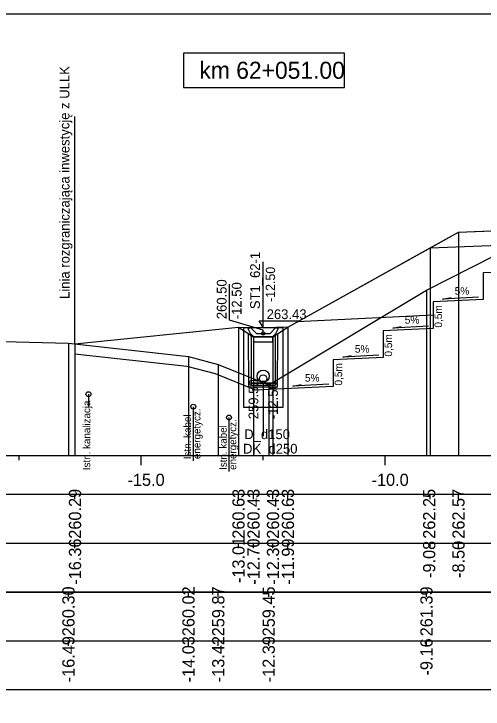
# Model space of a CAD drawing. Extents: x 6516023 to 6560129, y 5513077 to 5529206.
# Drawn here: x 6519668.11 to 6519677.72, y 5514498.91 to 5514513.16 of the extents above; entities that cross this region are included whole.
import ezdxf

# ---------------------------------------------------------------- set-up
doc = ezdxf.new("R2010")
doc.units = 0
for name, color, linetype in [('IR_default', 7, 'Continuous'), ('TOR_PRZEK_P-kable', 7, 'Continuous'), ('TOR_PRZEK_P-odwodnienie', 7, 'Continuous'), ('TOR_PRZEK_P-schodkowanie+wymiana', 7, 'Continuous'), ('TOR_PRZEK_P-tabelka istniejace', 7, 'Continuous'), ('TOR_PRZEK_P-tabelka projektowane', 7, 'Continuous'), ('TOR_PRZEK_P-teren istniejacy', 7, 'Continuous'), ('TOR_PRZEK_P-uklad odniesienia', 7, 'Continuous'), ('TOR_PRZEK_P-warstwa ochronna I', 7, 'Continuous'), ('TOR_PRZEK_P-warstwa ochronna II', 7, 'Continuous'), ('TOR_PS_T-granica PKP-projektowana', 7, 'Continuous'), ('TOR_PS_T-skarpy projektowane', 7, 'Continuous'), ('TOR_RAMKI-ramka+tabelka 1', 7, 'Continuous')]:
    doc.layers.add(name, color=color, linetype=linetype)

msp = doc.modelspace()

# ---------------------------------------------------------------- linework, layer by layer
at = {"layer": 'IR_default'}
msp.add_lwpolyline([(6519669.357, 5514506.392), (6519672.706, 5514506.737), (6519673.013, 5514506.536), (6519673.413, 5514506.536), (6519673.719, 5514506.737), (6519676.632, 5514508.358), (6519677.213, 5514508.681), (6519677.381, 5514508.687), (6519678.373, 5514508.727), (6519678.53, 5514508.832), (6519679.463, 5514509.454), (6519679.969, 5514509.454), (6519682.963, 5514509.454), (6519683.818, 5514509.454), (6519683.963, 5514509.454), (6519684.469, 5514509.454), (6519687.463, 5514509.454), (6519689.43, 5514509.454), (6519689.763, 5514509.454), (6519690.269, 5514509.454)], dxfattribs=at)
at = {"layer": 'TOR_PRZEK_P-kable'}
for p, q in [((6519669.632, 5514505.361), (6519669.632, 5514505.091)), ((6519671.78, 5514505.105), (6519671.78, 5514503.995)), ((6519672.512, 5514504.884), (6519672.512, 5514503.774))]:
    msp.add_line(p, q, dxfattribs=at)
for centre in [(6519669.632, 5514505.361), (6519671.78, 5514505.105), (6519672.512, 5514504.884)]:
    msp.add_circle(centre, 0.05, dxfattribs=at)
at = {"layer": 'TOR_PRZEK_P-odwodnienie'}
for p, q in [((6519673.213, 5514506.725), (6519673.213, 5514508.075)), ((6519673.213, 5514506.725), (6519673.13, 5514506.863)), ((6519673.13, 5514506.863), (6519673.97, 5514506.863)), ((6519672.905, 5514506.701), (6519672.953, 5514506.725)), ((6519673.073, 5514506.606), (6519672.953, 5514506.725)), ((6519673.353, 5514506.606), (6519673.473, 5514506.725)), ((6519673.473, 5514506.725), (6519673.52, 5514506.701)), ((6519672.918, 5514505.507), (6519672.914, 5514506.601)), ((6519673.023, 5514506.536), (6519673.403, 5514506.536)), ((6519673.073, 5514506.606), (6519673.353, 5514506.606)), ((6519673.508, 5514505.507), (6519673.511, 5514506.6)), ((6519673.508, 5514505.586), (6519672.917, 5514505.586)), ((6519673.508, 5514505.506), (6519672.918, 5514505.506)), ((6519673.213, 5514505.606), (6519673.213, 5514504.671)), ((6519673.213, 5514505.606), (6519673.213, 5514504.502))]:
    msp.add_line(p, q, dxfattribs=at)
for points in [[(6519673.213, 5514506.606), (6519673.213, 5514506.673), (6519672.524, 5514506.877), (6519672.524, 5514507.615)], [(6519672.706, 5514506.737), (6519672.953, 5514506.725)], [(6519672.813, 5514505.756), (6519672.813, 5514506.725), (6519673.613, 5514506.725), (6519673.613, 5514505.086), (6519672.813, 5514505.086), (6519672.813, 5514505.756)], [(6519672.953, 5514506.606), (6519672.905, 5514506.701)], [(6519673.719, 5514506.737), (6519673.473, 5514506.725)], [(6519673.473, 5514506.606), (6519673.52, 5514506.701)], [(6519673.023, 5514506.536), (6519672.953, 5514506.606)], [(6519672.959, 5514506.554), (6519672.959, 5514506.554), (6519672.959, 5514506.554), (6519672.959, 5514506.553), (6519672.959, 5514506.554), (6519672.96, 5514506.553), (6519672.959, 5514506.554), (6519672.96, 5514506.554)], [(6519672.963, 5514506.569), (6519672.963, 5514505.546), (6519673.463, 5514505.546), (6519673.463, 5514506.569)], [(6519673.013, 5514506.536), (6519673.012, 5514506.537), (6519673.013, 5514506.536), (6519673.012, 5514506.536), (6519673.013, 5514506.536), (6519673.013, 5514506.536), (6519673.013, 5514506.536), (6519673.013, 5514506.537)], [(6519673.413, 5514506.536), (6519673.013, 5514506.536), (6519673.013, 5514506.436), (6519673.413, 5514506.436), (6519673.413, 5514506.536)], [(6519673.403, 5514506.536), (6519673.473, 5514506.606)], [(6519673.413, 5514506.536), (6519673.412, 5514506.537), (6519673.413, 5514506.536), (6519673.412, 5514506.536), (6519673.413, 5514506.536), (6519673.413, 5514506.536), (6519673.413, 5514506.536), (6519673.413, 5514506.537)], [(6519672.963, 5514505.586), (6519673.463, 5514505.586)]]:
    msp.add_lwpolyline(points, dxfattribs=at)
for centre, radius in [((6519673.213, 5514506.606), 0.035), ((6519673.213, 5514505.731), 0.125), ((6519673.213, 5514505.681), 0.075), ((6519673.213, 5514505.606), 0.03)]:
    msp.add_circle(centre, radius, dxfattribs=at)
at = {"layer": 'TOR_PRZEK_P-schodkowanie+wymiana'}
for p, q in [((6519678.74, 5514507.899), (6519677.718, 5514507.848)), ((6519677.718, 5514507.848), (6519677.718, 5514507.305)), ((6519677.718, 5514507.305), (6519676.695, 5514507.254)), ((6519676.695, 5514507.254), (6519676.695, 5514506.711)), ((6519676.695, 5514506.982), (6519673.91, 5514506.843)), ((6519676.695, 5514506.711), (6519675.672, 5514506.659)), ((6519675.672, 5514506.659), (6519675.672, 5514506.116)), ((6519675.672, 5514506.116), (6519674.649, 5514506.065)), ((6519674.649, 5514506.065), (6519674.649, 5514505.522)), ((6519674.649, 5514505.522), (6519673.067, 5514505.443))]:
    msp.add_line(p, q, dxfattribs=at)
msp.add_lwpolyline([(6519669.357, 5514506.191), (6519671.645, 5514505.933), (6519672.229, 5514505.782), (6519673.067, 5514505.443)], dxfattribs=at)
at = {"layer": 'TOR_PRZEK_P-tabelka istniejace'}
for p, q in [((6519669.222, 5514501.206), (6519669.222, 5514501.306)), ((6519671.681, 5514501.206), (6519671.681, 5514501.306)), ((6519672.292, 5514501.206), (6519672.292, 5514501.306)), ((6519673.325, 5514501.206), (6519673.325, 5514501.306)), ((6519676.557, 5514501.206), (6519676.557, 5514501.306)), ((6519634.663, 5514500.306), (6519728.463, 5514500.306)), ((6519669.222, 5514500.206), (6519669.222, 5514500.306)), ((6519671.681, 5514500.206), (6519671.681, 5514500.306)), ((6519672.292, 5514500.206), (6519672.292, 5514500.306)), ((6519673.325, 5514500.206), (6519673.325, 5514500.306)), ((6519676.557, 5514500.206), (6519676.557, 5514500.306))]:
    msp.add_line(p, q, dxfattribs=at)
for points in [[(6519676.557, 5514507.493), (6519676.557, 5514504.306), (6519676.557, 5514504.176), (6519676.557, 5514504.106)], [(6519669.222, 5514506.407), (6519669.222, 5514504.306), (6519669.222, 5514504.176), (6519669.222, 5514504.106)], [(6519671.681, 5514506.131), (6519671.681, 5514504.306), (6519671.681, 5514504.176), (6519671.681, 5514504.106)], [(6519672.292, 5514505.973), (6519672.292, 5514504.306), (6519672.292, 5514504.176), (6519672.292, 5514504.106)], [(6519673.325, 5514505.554), (6519673.325, 5514504.306), (6519673.325, 5514504.176), (6519673.325, 5514504.106)]]:
    msp.add_lwpolyline(points, dxfattribs=at)
msp.add_lwpolyline([(6519634.663, 5514501.306), (6519634.663, 5514499.306), (6519728.463, 5514499.306), (6519728.463, 5514501.306)], close=True, dxfattribs=at)
at = {"layer": 'TOR_PRZEK_P-tabelka projektowane'}
for p, q in [((6519669.357, 5514503.206), (6519669.357, 5514503.306)), ((6519672.706, 5514503.206), (6519672.706, 5514503.306)), ((6519673.013, 5514503.206), (6519673.013, 5514503.306)), ((6519673.413, 5514503.206), (6519673.413, 5514503.306)), ((6519673.719, 5514503.206), (6519673.719, 5514503.306)), ((6519676.632, 5514503.206), (6519676.632, 5514503.306)), ((6519677.213, 5514503.206), (6519677.213, 5514503.306)), ((6519634.663, 5514502.306), (6519728.463, 5514502.306)), ((6519669.357, 5514502.206), (6519669.357, 5514502.306)), ((6519672.706, 5514502.206), (6519672.706, 5514502.306)), ((6519673.013, 5514502.206), (6519673.013, 5514502.306)), ((6519673.413, 5514502.206), (6519673.413, 5514502.306)), ((6519673.719, 5514502.206), (6519673.719, 5514502.306)), ((6519676.632, 5514502.206), (6519676.632, 5514502.306)), ((6519677.213, 5514502.206), (6519677.213, 5514502.306))]:
    msp.add_line(p, q, dxfattribs=at)
for points in [[(6519677.213, 5514508.681), (6519677.213, 5514504.306), (6519677.213, 5514504.176), (6519677.213, 5514504.106)], [(6519676.632, 5514508.358), (6519676.632, 5514504.306), (6519676.632, 5514504.176), (6519676.632, 5514504.106)], [(6519672.706, 5514506.737), (6519672.706, 5514504.306), (6519672.706, 5514504.176), (6519672.706, 5514504.106)], [(6519673.719, 5514506.737), (6519673.719, 5514504.306), (6519673.719, 5514504.176), (6519673.719, 5514504.106)], [(6519673.013, 5514506.536), (6519673.013, 5514504.306), (6519673.013, 5514504.176), (6519673.013, 5514504.106)], [(6519673.413, 5514506.536), (6519673.413, 5514504.306), (6519673.413, 5514504.176), (6519673.413, 5514504.106)], [(6519669.357, 5514506.392), (6519669.357, 5514504.306), (6519669.357, 5514504.176), (6519669.357, 5514504.106)]]:
    msp.add_lwpolyline(points, dxfattribs=at)
msp.add_lwpolyline([(6519634.663, 5514503.306), (6519634.663, 5514501.306), (6519728.463, 5514501.306), (6519728.463, 5514503.306)], close=True, dxfattribs=at)
at = {"layer": 'TOR_PRZEK_P-teren istniejacy'}
msp.add_lwpolyline([(6519667.886, 5514506.442), (6519669.222, 5514506.407), (6519671.681, 5514506.131), (6519672.292, 5514505.973), (6519673.325, 5514505.554), (6519676.557, 5514507.493), (6519678.417, 5514508.436), (6519679.188, 5514508.662), (6519679.609, 5514508.902), (6519680.238, 5514509.255), (6519686.252, 5514509.173), (6519698.266, 5514509.071), (6519698.64, 5514508.932), (6519699.389, 5514508.72), (6519699.775, 5514508.641), (6519700.272, 5514508.47), (6519701.838, 5514507.482), (6519706.147, 5514505.156), (6519707.212, 5514505.347), (6519707.292, 5514505.354), (6519707.765, 5514505.582), (6519709.861, 5514506.595)], dxfattribs=at)
at = {"layer": 'TOR_PRZEK_P-uklad odniesienia'}
for p, q in [((6519638.463, 5514504.106), (6519728.463, 5514504.106)), ((6519668.213, 5514504.006), (6519668.213, 5514504.106)), ((6519670.713, 5514503.906), (6519670.713, 5514504.106)), ((6519673.213, 5514504.006), (6519673.213, 5514504.106)), ((6519675.713, 5514503.906), (6519675.713, 5514504.106))]:
    msp.add_line(p, q, dxfattribs=at)
msp.add_lwpolyline([(6519674.877, 5514512.351), (6519671.577, 5514512.351), (6519671.577, 5514511.651), (6519674.877, 5514511.651)], close=True, dxfattribs=at)
at = {"layer": 'TOR_PRZEK_P-warstwa ochronna I'}
msp.add_lwpolyline([(6519676.632, 5514508.358), (6519681.213, 5514508.541), (6519683.518, 5514508.633), (6519685.713, 5514508.545), (6519688.311, 5514508.471)], dxfattribs=at)
at = {"layer": 'TOR_PRZEK_P-warstwa ochronna II'}
msp.add_lwpolyline([(6519669.357, 5514506.392), (6519672.706, 5514506.737), (6519673.013, 5514506.536), (6519673.413, 5514506.536), (6519673.719, 5514506.737), (6519677.213, 5514508.681), (6519681.213, 5514508.841), (6519681.963, 5514508.871), (6519683.518, 5514508.933), (6519684.963, 5514508.875), (6519685.713, 5514508.845), (6519688.213, 5514508.745), (6519688.91, 5514508.74), (6519691.513, 5514508.844)], dxfattribs=at)
at = {"layer": 'TOR_PS_T-granica PKP-projektowana'}
msp.add_line((6519669.357, 5514506.392), (6519669.357, 5514511.05), dxfattribs=at)
at = {"layer": 'TOR_PS_T-skarpy projektowane'}
for points in [[(6519677.624, 5514507.349), (6519676.889, 5514507.31), (6519677.062, 5514507.34)], [(6519676.602, 5514506.755), (6519675.866, 5514506.715), (6519676.039, 5514506.746)], [(6519675.579, 5514506.161), (6519674.844, 5514506.121), (6519675.016, 5514506.152)], [(6519674.556, 5514505.567), (6519673.821, 5514505.527), (6519673.993, 5514505.558)]]:
    msp.add_lwpolyline(points, dxfattribs=at)
at = {"layer": 'TOR_RAMKI-ramka+tabelka 1'}
msp.add_lwpolyline([(6519632.013, 5514513.156), (6519879.513, 5514513.156), (6519879.513, 5514484.656), (6519632.013, 5514484.656)], close=True, dxfattribs=at)

# ---------------------------------------------------------------- texts
at = {"layer": 'TOR_PRZEK_P-kable'}
for s, p in [('Istn. kanalizacja', (6519669.67, 5514503.804)), ('energetycz.', (6519671.928, 5514504.032)), ('Istn. kabel', (6519671.734, 5514504.031)), ('energetycz.', (6519672.661, 5514503.81)), ('Istn. kabel', (6519672.467, 5514503.81))]:
    msp.add_text(s, height=0.14999, rotation=90.0511, dxfattribs=at).set_placement(p)
at = {"layer": 'TOR_PRZEK_P-odwodnienie'}
for s, height, rotation, p in [('ST1_62-1', 0.2, 90, (6519673.146, 5514507.104)), ('-12.50', 0.19, 90, (6519673.456, 5514507.252)), ('260.50', 0.2, 90, (6519672.462, 5514506.898)), ('-12.50', 0.2, 90, (6519672.769, 5514506.898)), ('259.50', 0.2, 90, (6519673.113, 5514504.848)), ('-12.50', 0.2, 90, (6519673.513, 5514504.848)), ('D_d150', 0.2, 360, (6519672.824, 5514504.44)), ('DK_d250', 0.2, 360, (6519672.8, 5514504.144))]:
    msp.add_text(s, height=height, rotation=rotation, dxfattribs=at).set_placement(p)
msp.add_text('263.43', height=0.2, dxfattribs=at).set_placement((6519673.283, 5514506.9))
at = {"layer": 'TOR_PRZEK_P-schodkowanie+wymiana'}
for p in [(6519676.877, 5514506.726), (6519675.854, 5514506.132), (6519674.831, 5514505.538)]:
    msp.add_text('0,5m', height=0.1545, rotation=90, dxfattribs=at).set_placement(p)
at = {"layer": 'TOR_PRZEK_P-tabelka istniejace'}
for s, p in [('260.30', (6519669.347, 5514500.398)), ('260.02', (6519671.806, 5514500.4)), ('259.87', (6519672.417, 5514500.398)), ('259.45', (6519673.45, 5514500.397)), ('261.39', (6519676.682, 5514500.398)), ('-16.49', (6519669.347, 5514499.455)), ('-14.03', (6519671.806, 5514499.454)), ('-13.42', (6519672.417, 5514499.456)), ('-12.39', (6519673.45, 5514499.455)), ('-9.16', (6519676.682, 5514499.594))]:
    msp.add_text(s, height=0.25, rotation=90, dxfattribs=at).set_placement(p)
at = {"layer": 'TOR_PRZEK_P-tabelka projektowane'}
for s, p in [('260.29', (6519669.482, 5514502.398)), ('260.63', (6519672.831, 5514502.398)), ('260.43', (6519673.138, 5514502.398)), ('260.43', (6519673.538, 5514502.398)), ('260.63', (6519673.844, 5514502.398)), ('262.25', (6519676.738, 5514502.397)), ('262.57', (6519677.338, 5514502.398)), ('-16.36', (6519669.482, 5514501.454)), ('-13.01', (6519672.831, 5514501.489)), ('-12.70', (6519673.138, 5514501.455)), ('-12.30', (6519673.538, 5514501.455)), ('-11.99', (6519673.844, 5514501.455)), ('-9.08', (6519676.738, 5514501.594)), ('-8.50', (6519677.338, 5514501.594))]:
    msp.add_text(s, height=0.25, rotation=90, dxfattribs=at).set_placement(p)
at = {"layer": 'TOR_PRZEK_P-uklad odniesienia'}
for s, height, p in [('km 62+051.00', 0.35, (6519671.906, 5514511.826)), ('-15.0', 0.25, (6519670.432, 5514503.481)), ('-10.0', 0.25, (6519675.432, 5514503.481))]:
    msp.add_text(s, height=height, dxfattribs=at).set_placement(p)
at = {"layer": 'TOR_PS_T-granica PKP-projektowana'}
msp.add_text('Linia rozgraniczająca inwestycję z ULLK', height=0.2, rotation=90.0511, dxfattribs=at).set_placement((6519669.246, 5514507.314))
at = {"layer": 'TOR_PS_T-skarpy projektowane'}
for p in [(6519677.136, 5514507.401), (6519676.113, 5514506.806), (6519675.09, 5514506.212), (6519674.068, 5514505.618)]:
    msp.add_text('5%', height=0.1545, dxfattribs=at).set_placement(p)

doc.saveas('drawing.dxf')
